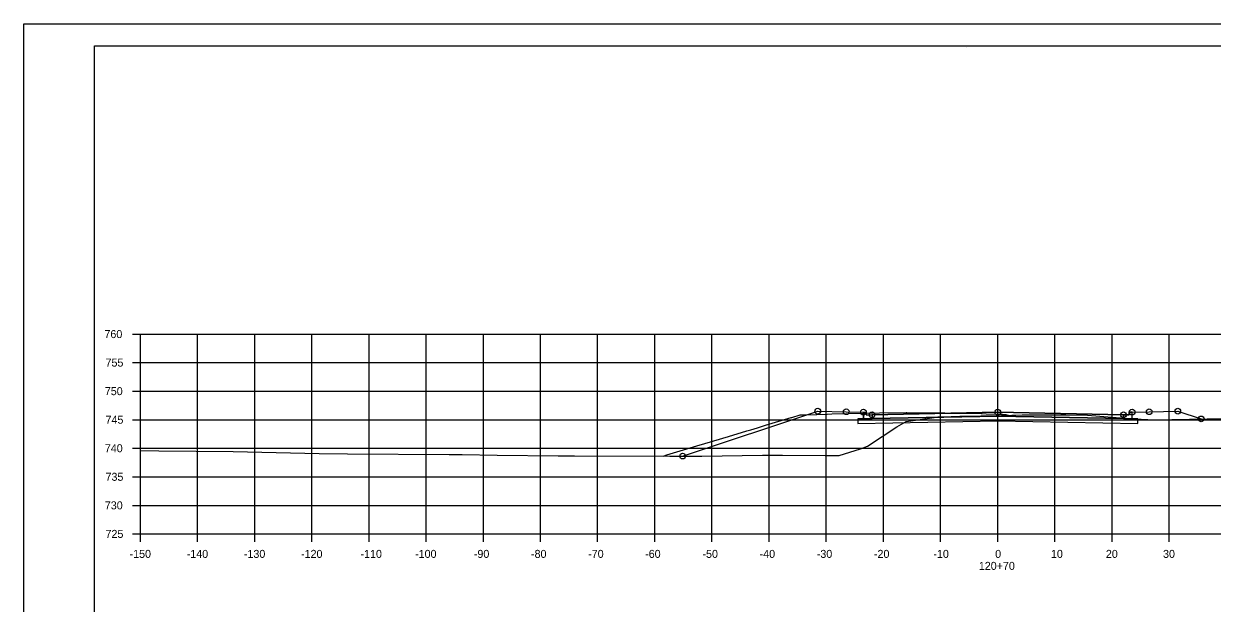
# Model space of a CAD drawing. Extents: x 1202951 to 1376887, y 378065 to 728038.
# Drawn here: x 1372926.7 to 1373134.7, y 380207.6 to 380309.1 of the extents above; entities that cross this region are included whole.
import ezdxf

# ---------------------------------------------------------------- set-up
doc = ezdxf.new("R2010")
doc.units = 0
for name, color, linetype in [('Default', 7, 'Continuous'), ('R_Alt Surface', 7, 'Continuous'), ('R_Axis', 7, 'Continuous'), ('R_Axis Annot', 7, 'Continuous'), ('R_Exist Surface', 7, 'Continuous'), ('R_Fin Surface', 7, 'Continuous'), ('R_Grid', 7, 'Continuous'), ('R_No Plot', 7, 'Continuous')]:
    doc.layers.add(name, color=color, linetype=linetype)

msp = doc.modelspace()

# ---------------------------------------------------------------- linework, layer by layer
at = {"layer": 'Default'}
for points in [[(1373073.63, 380241.07), (1373074.12, 380241.07), (1373074.13, 380240.57), (1373075.13, 380240.59), (1373075.13, 380239.93), (1373073.63, 380239.9)], [(1373120.63, 380241.07), (1373120.14, 380241.07), (1373120.13, 380240.57), (1373119.13, 380240.59), (1373119.13, 380239.93), (1373120.63, 380239.9)]]:
    msp.add_lwpolyline(points, close=True, dxfattribs=at)
at = {"layer": 'R_Alt Surface'}
msp.add_lwpolyline([(1373073.63, 380241.07), (1373073.63, 380239.9), (1373075.13, 380239.93), (1373097.13, 380240.37), (1373119.13, 380239.93), (1373120.63, 380239.9), (1373120.63, 380241.07)], dxfattribs=at)
for points in [[(1373075.13, 380240.59), (1373075.13, 380239.93), (1373097.13, 380240.37), (1373119.13, 380239.93), (1373119.13, 380240.59), (1373119.13, 380240.59), (1373097.13, 380241.03), (1373075.13, 380240.59)], [(1373097.13, 380240.37), (1373075.13, 380239.93), (1373073.63, 380239.9), (1373072.63, 380239.88), (1373072.63, 380239.04), (1373097.13, 380239.53), (1373121.63, 380239.04), (1373121.63, 380239.88), (1373120.63, 380239.9), (1373119.13, 380239.93)]]:
    msp.add_lwpolyline(points, close=True, dxfattribs=at)
at = {"layer": 'R_Axis'}
for p, q in [((1372945.73, 380254.73), (1372947.13, 380254.73)), ((1372947.13, 380219.73), (1372947.13, 380254.73)), ((1372945.73, 380249.73), (1372947.13, 380249.73)), ((1372945.73, 380244.73), (1372947.13, 380244.73)), ((1372945.73, 380239.73), (1372947.13, 380239.73)), ((1372945.73, 380234.73), (1372947.13, 380234.73)), ((1372945.73, 380229.73), (1372947.13, 380229.73)), ((1372945.73, 380224.73), (1372947.13, 380224.73)), ((1372945.73, 380219.73), (1372947.13, 380219.73)), ((1372947.13, 380219.73), (1373247.13, 380219.73)), ((1372947.13, 380218.33), (1372947.13, 380219.73)), ((1372957.13, 380218.33), (1372957.13, 380219.73)), ((1372967.13, 380218.33), (1372967.13, 380219.73)), ((1372977.13, 380218.33), (1372977.13, 380219.73)), ((1372987.13, 380218.33), (1372987.13, 380219.73)), ((1372997.13, 380218.33), (1372997.13, 380219.73)), ((1373007.13, 380218.33), (1373007.13, 380219.73)), ((1373017.13, 380218.33), (1373017.13, 380219.73)), ((1373027.13, 380218.33), (1373027.13, 380219.73)), ((1373037.13, 380218.33), (1373037.13, 380219.73)), ((1373047.13, 380218.33), (1373047.13, 380219.73)), ((1373057.13, 380218.33), (1373057.13, 380219.73)), ((1373067.13, 380218.33), (1373067.13, 380219.73)), ((1373077.13, 380218.33), (1373077.13, 380219.73)), ((1373087.13, 380218.33), (1373087.13, 380219.73)), ((1373097.13, 380218.33), (1373097.13, 380219.73)), ((1373107.13, 380218.33), (1373107.13, 380219.73)), ((1373117.13, 380218.33), (1373117.13, 380219.73)), ((1373127.13, 380218.33), (1373127.13, 380219.73))]:
    msp.add_line(p, q, dxfattribs=at)
at = {"layer": 'R_Exist Surface'}
for points in [[(1372947.13, 380234.33), (1372950.36, 380234.27), (1372963.39, 380234.14), (1372978.41, 380233.81), (1372983.39, 380233.77), (1373001.13, 380233.62), (1373003.4, 380233.62), (1373009.53, 380233.51), (1373020.2, 380233.38), (1373023.07, 380233.42), (1373039.77, 380233.36), (1373045.34, 380233.35), (1373055.97, 380233.51), (1373059.49, 380233.5), (1373066.92, 380233.46), (1373069.39, 380233.47), (1373073.13, 380234.64), (1373074.36, 380235.12), (1373079.46, 380238.5), (1373081.11, 380239.42), (1373086, 380240.12), (1373086.65, 380240.25), (1373087.46, 380240.26), (1373090.48, 380240.35), (1373097.81, 380240.48), (1373101.42, 380240.61), (1373101.46, 380240.61), (1373109.06, 380240.59), (1373112.84, 380240.52), (1373120.02, 380239.96), (1373124.52, 380239.72), (1373133.78, 380239.89), (1373136.21, 380239.95)], [(1373038.58, 380233.36), (1373039.22, 380233.55), (1373039.24, 380233.56), (1373044.46, 380235.13), (1373045.9, 380235.57), (1373050.03, 380236.81), (1373053.24, 380237.77), (1373053.92, 380237.98), (1373055.1, 380238.33), (1373056.48, 380238.75), (1373061.01, 380240.11), (1373061.12, 380240.14), (1373062.56, 380240.58), (1373063.1, 380240.58), (1373063.66, 380240.58), (1373065.5, 380240.65), (1373067.29, 380240.72), (1373068.08, 380240.75), (1373073.97, 380240.87), (1373076.43, 380240.92), (1373081.11, 380241.02), (1373081.14, 380241.02), (1373081.22, 380241.02), (1373085.11, 380240.96), (1373086.96, 380240.93), (1373087.9, 380240.91), (1373088.75, 380240.9), (1373094.21, 380240.81), (1373095.12, 380240.78), (1373096.95, 380240.71), (1373097.98, 380240.68), (1373098.51, 380240.66), (1373098.57, 380240.64), (1373098.96, 380240.52)], [(1373042, 380233.35), (1373065.63, 380241.23), (1373070.63, 380241.13), (1373073.63, 380241.07), (1373074.12, 380241.07), (1373074.13, 380240.57), (1373075.13, 380240.59), (1373097.13, 380241.03), (1373119.13, 380240.59), (1373120.13, 380240.57), (1373120.14, 380241.07), (1373120.63, 380241.07), (1373123.63, 380241.13), (1373128.63, 380241.23), (1373132.72, 380239.87)]]:
    msp.add_lwpolyline(points, dxfattribs=at)
at = {"layer": 'R_Fin Surface'}
msp.add_lwpolyline([(1373065.63, 380241.23), (1373070.63, 380241.13), (1373073.63, 380241.07), (1373074.12, 380241.07), (1373074.13, 380240.57), (1373075.13, 380240.59), (1373075.13, 380240.59), (1373097.13, 380241.03), (1373119.13, 380240.59), (1373119.13, 380240.59), (1373120.13, 380240.57), (1373120.14, 380241.07), (1373120.63, 380241.07), (1373123.63, 380241.13), (1373128.63, 380241.23)], dxfattribs=at)
at = {"layer": 'R_Grid'}
for p, q in [((1372947.13, 380254.73), (1373247.13, 380254.73)), ((1372947.13, 380219.73), (1372947.13, 380254.73)), ((1372957.13, 380219.73), (1372957.13, 380254.73)), ((1372967.13, 380219.73), (1372967.13, 380254.73)), ((1372977.13, 380219.73), (1372977.13, 380254.73)), ((1372987.13, 380219.73), (1372987.13, 380254.73)), ((1372997.13, 380219.73), (1372997.13, 380254.73)), ((1373007.13, 380219.73), (1373007.13, 380254.73)), ((1373017.13, 380219.73), (1373017.13, 380254.73)), ((1373027.13, 380219.73), (1373027.13, 380254.73)), ((1373037.13, 380219.73), (1373037.13, 380254.73)), ((1373047.13, 380219.73), (1373047.13, 380254.73)), ((1373057.13, 380219.73), (1373057.13, 380254.73)), ((1373067.13, 380219.73), (1373067.13, 380254.73)), ((1373077.13, 380219.73), (1373077.13, 380254.73)), ((1373087.13, 380219.73), (1373087.13, 380254.73)), ((1373097.13, 380219.73), (1373097.13, 380254.73)), ((1373107.13, 380219.73), (1373107.13, 380254.73)), ((1373117.13, 380219.73), (1373117.13, 380254.73)), ((1373127.13, 380219.73), (1373127.13, 380254.73)), ((1372947.13, 380249.73), (1373247.13, 380249.73)), ((1372947.13, 380244.73), (1373247.13, 380244.73)), ((1372947.13, 380239.73), (1373247.13, 380239.73)), ((1372947.13, 380234.73), (1373247.13, 380234.73)), ((1372947.13, 380229.73), (1373247.13, 380229.73)), ((1372947.13, 380224.73), (1373247.13, 380224.73)), ((1372947.13, 380219.73), (1373247.13, 380219.73))]:
    msp.add_line(p, q, dxfattribs=at)
at = {"layer": 'R_No Plot'}
for p, q in [((1372926.73, 380309.08), (1373260.07, 380309.08)), ((1372939.13, 380305.19), (1373255.31, 380305.19)), ((1372939.13, 380099.73), (1372939.13, 380305.19)), ((1373091.65, 380304.93), (1373091.65, 380304.93)), ((1373091.65, 380304.93), (1373091.65, 380304.93))]:
    msp.add_line(p, q, dxfattribs=at)
for points in [[(1372926.73, 380309.08), (1373260.07, 380309.08), (1373260.07, 380095.75), (1372926.73, 380095.75)], [(1373173.05, 380305.19), (1373192.67, 380305.19), (1373192.67, 380295.31), (1373208.79, 380295.31), (1373231.99, 380295.31), (1373231.99, 380270.98), (1373255.31, 380270.98), (1373255.31, 380099.73), (1372939.13, 380099.73), (1372939.13, 380305.19)]]:
    msp.add_lwpolyline(points, close=True, dxfattribs=at)
for centre in [(1373065.63, 380241.23), (1373070.63, 380241.13), (1373073.63, 380241.07), (1373075.13, 380240.59), (1373097.13, 380241.03), (1373119.13, 380240.59), (1373120.63, 380241.07), (1373123.63, 380241.13), (1373128.63, 380241.23), (1373132.72, 380239.87), (1373042, 380233.35)]:
    msp.add_circle(centre, 0.5, dxfattribs=at)

# ---------------------------------------------------------------- texts
at = {"layer": 'R_Axis Annot'}
for s, p in [('760', (1372940.84, 380254.03)), ('755', (1372941.03, 380249.03)), ('750', (1372940.91, 380244.03)), ('745', (1372941.03, 380239.03)), ('740', (1372940.91, 380234.03)), ('735', (1372941.03, 380229.03)), ('730', (1372940.91, 380224.03)), ('725', (1372941.03, 380219.03)), ('-150', (1372945.24, 380215.53)), ('-140', (1372955.24, 380215.53)), ('-130', (1372965.24, 380215.53)), ('-120', (1372975.24, 380215.53)), ('-110', (1372985.64, 380215.53)), ('-100', (1372995.19, 380215.53)), ('-90', (1373005.47, 380215.53)), ('-80', (1373015.47, 380215.53)), ('-70', (1373025.47, 380215.53)), ('-60', (1373035.44, 380215.53)), ('-50', (1373045.47, 380215.53)), ('-40', (1373055.47, 380215.53)), ('-30', (1373065.47, 380215.53)), ('-20', (1373075.47, 380215.53)), ('-10', (1373085.87, 380215.53)), ('0', (1373096.68, 380215.53)), ('10', (1373106.44, 380215.53)), ('20', (1373116.05, 380215.53)), ('30', (1373126.05, 380215.53)), ('120+70', (1373093.82, 380213.43))]:
    msp.add_text(s, height=1.4, dxfattribs=at).set_placement(p)

doc.saveas('drawing.dxf')
